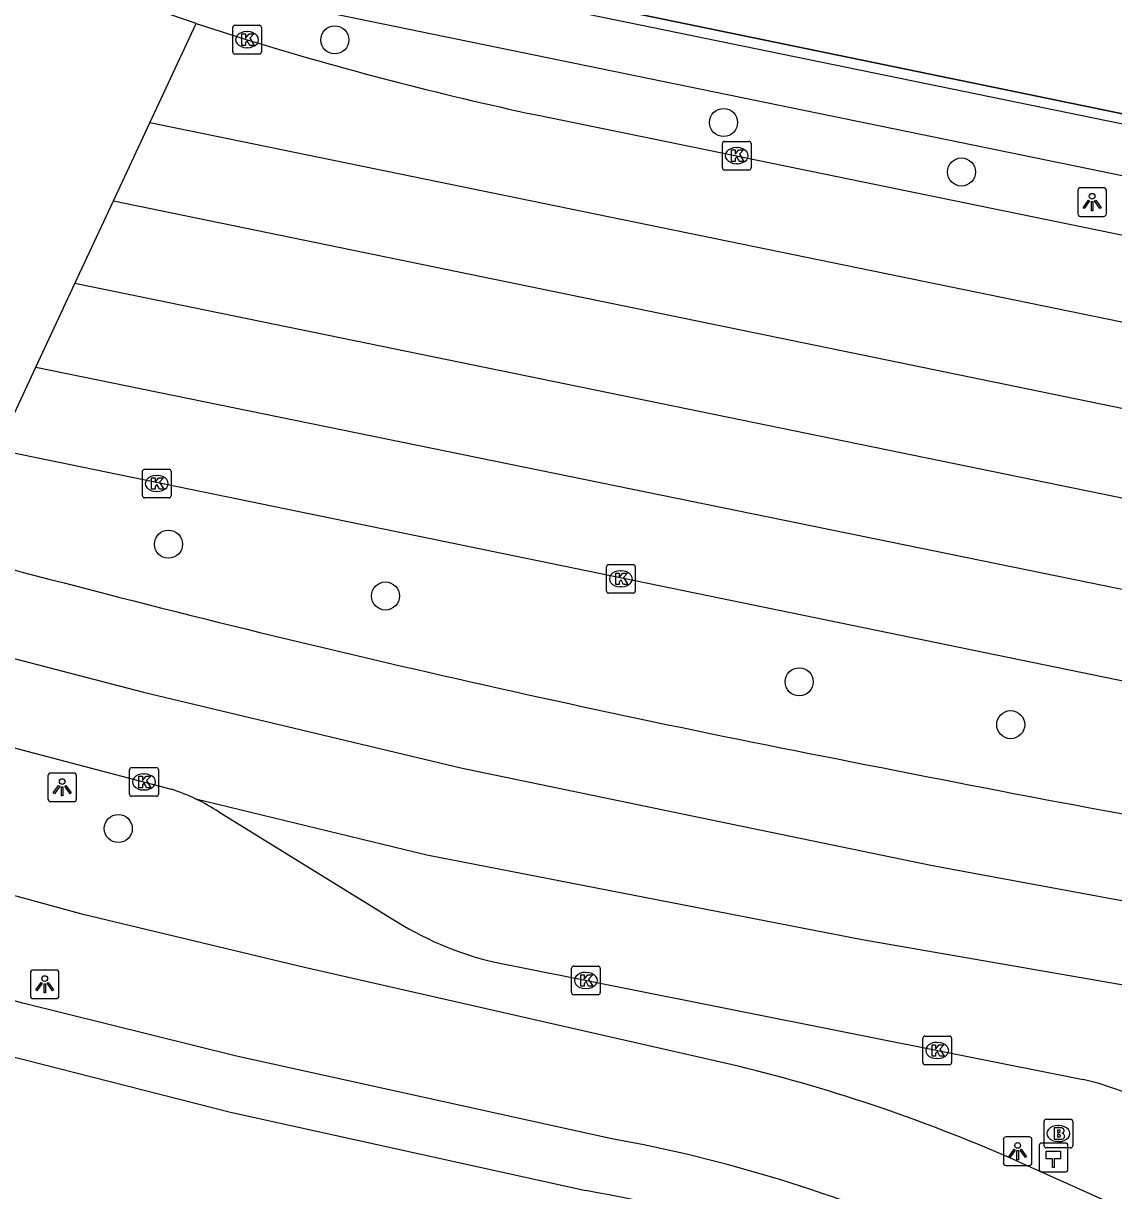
# Model space of a CAD drawing. Extents: x 157692 to 159670, y 381454 to 383289.
# Drawn here: x 157929 to 157967.02, y 382207.2 to 382247.89 of the extents above; entities that cross this region are included whole.
import ezdxf

# ---------------------------------------------------------------- set-up
doc = ezdxf.new("R2010")
doc.units = 0
for name, color, linetype in [('IMGEO_Boom', 7, 'Continuous'), ('IMGEO_Brandkraan', 7, 'Continuous'), ('IMGEO_Fietspad_gesloten', 7, 'Continuous'), ('IMGEO_Grasland_overig', 7, 'Continuous'), ('IMGEO_Hectometerpaal', 7, 'Continuous'), ('IMGEO_Hek', 7, 'Continuous'), ('IMGEO_Kolk', 7, 'Continuous'), ('IMGEO_Lichtpunt', 7, 'Continuous'), ('IMGEO_Rijbaan_regionaal_gesloten', 7, 'Continuous'), ('IMGEO_Voetpad_open', 7, 'Continuous')]:
    doc.layers.add(name, color=color, linetype=linetype)

msp = doc.modelspace()

# ---------------------------------------------------------------- linework, layer by layer
at = {"layer": 'IMGEO_Boom'}
for centre in [(157939.861, 382247.311), (157953.417, 382244.431), (157961.712, 382242.706), (157934.06, 382229.731), (157941.628, 382227.926), (157956.053, 382224.935), (157963.429, 382223.44), (157932.311, 382219.819)]:
    msp.add_circle(centre, 0.489, dxfattribs=at)
at = {"layer": 'IMGEO_Brandkraan'}
for p, q in [((157964.666, 382209.687), (157965.518, 382209.687)), ((157964.591, 382208.761), (157964.591, 382209.613)), ((157965.079, 382209.467), (157965.104, 382209.467)), ((157965.592, 382209.613), (157965.592, 382208.761)), ((157965.102, 382208.907), (157965.077, 382208.907)), ((157965.518, 382208.687), (157964.666, 382208.687))]:
    msp.add_line(p, q, dxfattribs=at)
for points in [[(157964.666, 382209.687), (157965.518, 382209.687)], [(157964.591, 382208.761), (157964.591, 382209.613)], [(157964.939, 382209.387), (157964.939, 382208.987), (157965.152, 382208.987)], [(157965.17, 382209.387), (157964.939, 382209.387)], [(157965.118, 382209.306), (157965.064, 382209.306), (157965.064, 382209.23)], [(157965.592, 382209.613), (157965.592, 382208.761)], [(157965.064, 382209.23), (157965.117, 382209.23)], [(157965.126, 382209.154), (157965.064, 382209.154), (157965.064, 382209.073)], [(157965.064, 382209.073), (157965.126, 382209.073)], [(157965.518, 382208.687), (157964.666, 382208.687)]]:
    msp.add_lwpolyline(points, dxfattribs=at)
for centre, radius, start, end in [((157964.668, 382209.611), 0.0765, 91.552, 178.448), ((157964.668, 382209.611), 0.0765, 91.552, 178.448), ((157965.516, 382209.611), 0.0765, 1.552, 88.448), ((157965.516, 382209.611), 0.0765, 1.552, 88.448), ((157965.119, 382209.268), 0.0379, 267.8285, 90.9355), ((157965.174, 382209.242), 0.145, 59.4692, 91.5367), ((157965.199, 382209.289), 0.0922, 285.5137, 58.1501), ((157965.127, 382209.113), 0.0404, 269.8759, 90.5077), ((157965.158, 382209.238), 0.251, 268.6676, 293.5347), ((157965.204, 382209.097), 0.105, 301.3115, 78.989), ((157964.668, 382208.763), 0.0765, 181.552, 268.448), ((157964.668, 382208.763), 0.0765, 181.552, 268.448), ((157965.516, 382208.763), 0.0765, 271.552, 358.448), ((157965.516, 382208.763), 0.0765, 271.552, 358.448)]:
    msp.add_arc(centre, radius, start, end, dxfattribs=at)
for centre, major_axis, ratio, start_param, end_param in [((157965.078, 382209.187), (-0.387, 0.002), 0.722429, 4.712389, 7.853982), ((157965.103, 382209.187), (-0.39, 0.002), 0.717154, 1.570796, 4.712389)]:
    msp.add_ellipse(centre, major_axis=major_axis, ratio=ratio, start_param=start_param, end_param=end_param, dxfattribs=at)
at = {"layer": 'IMGEO_Fietspad_gesloten'}
for points in [[(157953.925, 382211.538), (157938.808, 382214.974), (157931.089, 382216.819), (157922.018, 382219.304)], [(157949.521, 382209.006), (157936.43, 382211.884), (157928.985, 382213.737), (157926.44, 382214.431), (157924.755, 382214.913), (157920.934, 382216.069), (157919.967, 382216.385), (157919.595, 382216.493)], [(157972.315, 382204.553), (157967.403, 382206.545), (157963.805, 382208.157)]]:
    msp.add_lwpolyline(points, dxfattribs=at)
for centre, radius, start, end in [((157940.234, 382155.404), 57.78, 65.92413, 76.29331), ((157940.598, 382159.568), 50.237, 65.9227, 79.7689)]:
    msp.add_arc(centre, radius, start, end, dxfattribs=at)
at = {"layer": 'IMGEO_Grasland_overig'}
msp.add_lwpolyline([(157893.686, 382278.441), (157908.345, 382268.167), (157916.848, 382263.754), (157928.758, 382257.878), (157939.464, 382250.486), (158076.245, 382222.292), (158077.524, 382222.097), (158103.667, 382210.061)], dxfattribs=at)
at = {"layer": 'IMGEO_Hectometerpaal'}
for p, q in [((157964.424, 382208.773), (157964.424, 382207.932)), ((157964.424, 382208.773), (157964.424, 382207.932)), ((157965.34, 382208.857), (157964.499, 382208.857)), ((157965.34, 382208.857), (157964.499, 382208.857)), ((157965.424, 382207.941), (157965.424, 382208.782)), ((157965.424, 382207.941), (157965.424, 382208.782)), ((157964.508, 382207.857), (157965.349, 382207.857)), ((157964.508, 382207.857), (157965.349, 382207.857))]:
    msp.add_line(p, q, dxfattribs=at)
msp.add_lwpolyline([(157964.949, 382208.001), (157964.889, 382208.001), (157964.889, 382208.306), (157964.669, 382208.306), (157964.669, 382208.575), (157965.169, 382208.575), (157965.169, 382208.306), (157964.949, 382208.306), (157964.949, 382208.001)], dxfattribs=at)
for centre, start, end in [((157964.502, 382208.779), 92.4484, 184.2845), ((157964.502, 382208.779), 92.4484, 184.2845), ((157965.346, 382208.779), 2.4484, 94.2845), ((157965.346, 382208.779), 2.4484, 94.2845), ((157964.502, 382207.935), 182.4484, 274.2845), ((157964.502, 382207.935), 182.4484, 274.2845), ((157965.346, 382207.935), 272.4484, 4.2845), ((157965.346, 382207.935), 272.4484, 4.2845)]:
    msp.add_arc(centre, 0.0779, start, end, dxfattribs=at)
at = {"layer": 'IMGEO_Hek'}
msp.add_lwpolyline([(158076.245, 382222.292), (157939.464, 382250.486), (157928.758, 382257.878), (157916.848, 382263.754)], dxfattribs=at)
at = {"layer": 'IMGEO_Kolk'}
for p, q in [((157936.303, 382246.892), (157936.303, 382247.744)), ((157936.378, 382247.818), (157937.23, 382247.818)), ((157936.791, 382247.598), (157936.816, 382247.598)), ((157937.304, 382247.744), (157937.304, 382246.892)), ((157937.23, 382246.818), (157936.378, 382246.818)), ((157936.814, 382247.038), (157936.789, 382247.038)), ((157953.375, 382242.848), (157953.375, 382243.7)), ((157953.45, 382243.774), (157954.302, 382243.774)), ((157953.863, 382243.554), (157953.888, 382243.554)), ((157954.376, 382243.7), (157954.376, 382242.848)), ((157954.302, 382242.774), (157953.45, 382242.774)), ((157953.886, 382242.994), (157953.861, 382242.994)), ((157933.153, 382231.42), (157933.153, 382232.272)), ((157933.228, 382232.346), (157934.08, 382232.346)), ((157933.641, 382232.126), (157933.666, 382232.126)), ((157934.154, 382232.272), (157934.154, 382231.42)), ((157934.08, 382231.346), (157933.228, 382231.346)), ((157933.664, 382231.566), (157933.639, 382231.566)), ((157949.334, 382228.096), (157949.334, 382228.948)), ((157949.409, 382229.022), (157950.261, 382229.022)), ((157950.335, 382228.948), (157950.335, 382228.096)), ((157949.822, 382228.802), (157949.847, 382228.802)), ((157950.261, 382228.022), (157949.409, 382228.022)), ((157949.845, 382228.242), (157949.82, 382228.242)), ((157932.782, 382221.944), (157933.634, 382221.944)), ((157932.707, 382221.018), (157932.707, 382221.87)), ((157933.195, 382221.724), (157933.22, 382221.724)), ((157933.708, 382221.87), (157933.708, 382221.018)), ((157933.218, 382221.164), (157933.193, 382221.164)), ((157933.634, 382220.944), (157932.782, 382220.944)), ((157948.19, 382215.026), (157949.042, 382215.026)), ((157948.115, 382214.1), (157948.115, 382214.952)), ((157948.603, 382214.806), (157948.628, 382214.806)), ((157949.116, 382214.952), (157949.116, 382214.1)), ((157948.626, 382214.246), (157948.601, 382214.246)), ((157949.042, 382214.026), (157948.19, 382214.026)), ((157960.439, 382212.586), (157961.291, 382212.586)), ((157960.364, 382211.66), (157960.364, 382212.512)), ((157960.852, 382212.366), (157960.877, 382212.366)), ((157961.365, 382212.512), (157961.365, 382211.66)), ((157960.875, 382211.806), (157960.85, 382211.806)), ((157961.291, 382211.586), (157960.439, 382211.586))]:
    msp.add_line(p, q, dxfattribs=at)
for points in [[(157936.303, 382246.892), (157936.303, 382247.744)], [(157936.378, 382247.818), (157937.23, 382247.818)], [(157937.304, 382247.744), (157937.304, 382246.892)], [(157936.624, 382247.518), (157936.747, 382247.518), (157936.747, 382247.367), (157936.877, 382247.518), (157937.041, 382247.518), (157936.895, 382247.367), (157937.048, 382247.118), (157936.896, 382247.118), (157936.811, 382247.282), (157936.747, 382247.215), (157936.747, 382247.118), (157936.624, 382247.118), (157936.624, 382247.518)], [(157937.23, 382246.818), (157936.378, 382246.818)], [(157953.375, 382242.848), (157953.375, 382243.7)], [(157953.45, 382243.774), (157954.302, 382243.774)], [(157953.696, 382243.474), (157953.819, 382243.474), (157953.819, 382243.323), (157953.949, 382243.474), (157954.113, 382243.474), (157953.967, 382243.323), (157954.12, 382243.074), (157953.968, 382243.074), (157953.883, 382243.238), (157953.819, 382243.171), (157953.819, 382243.074), (157953.696, 382243.074), (157953.696, 382243.474)], [(157954.376, 382243.7), (157954.376, 382242.848)], [(157954.302, 382242.774), (157953.45, 382242.774)], [(157933.153, 382231.42), (157933.153, 382232.272)], [(157933.228, 382232.346), (157934.08, 382232.346)], [(157934.154, 382232.272), (157934.154, 382231.42)], [(157933.474, 382232.046), (157933.597, 382232.046), (157933.597, 382231.895), (157933.727, 382232.046), (157933.891, 382232.046), (157933.745, 382231.895), (157933.898, 382231.646), (157933.746, 382231.646), (157933.661, 382231.81), (157933.597, 382231.743), (157933.597, 382231.646), (157933.474, 382231.646), (157933.474, 382232.046)], [(157934.08, 382231.346), (157933.228, 382231.346)], [(157949.334, 382228.096), (157949.334, 382228.948)], [(157949.409, 382229.022), (157950.261, 382229.022)], [(157950.335, 382228.948), (157950.335, 382228.096)], [(157949.655, 382228.722), (157949.778, 382228.722), (157949.778, 382228.571), (157949.908, 382228.722), (157950.072, 382228.722), (157949.926, 382228.571), (157950.079, 382228.322), (157949.927, 382228.322), (157949.842, 382228.486), (157949.778, 382228.419), (157949.778, 382228.322), (157949.655, 382228.322), (157949.655, 382228.722)], [(157950.261, 382228.022), (157949.409, 382228.022)], [(157932.782, 382221.944), (157933.634, 382221.944)], [(157932.707, 382221.018), (157932.707, 382221.87)], [(157933.028, 382221.644), (157933.151, 382221.644), (157933.151, 382221.493), (157933.281, 382221.644), (157933.445, 382221.644), (157933.299, 382221.493), (157933.452, 382221.244), (157933.3, 382221.244), (157933.215, 382221.408), (157933.151, 382221.341), (157933.151, 382221.244), (157933.028, 382221.244), (157933.028, 382221.644)], [(157933.708, 382221.87), (157933.708, 382221.018)], [(157933.634, 382220.944), (157932.782, 382220.944)], [(157948.19, 382215.026), (157949.042, 382215.026)], [(157948.115, 382214.1), (157948.115, 382214.952)], [(157948.436, 382214.726), (157948.559, 382214.726), (157948.559, 382214.575), (157948.689, 382214.726), (157948.853, 382214.726), (157948.707, 382214.575), (157948.86, 382214.326), (157948.708, 382214.326), (157948.623, 382214.49), (157948.559, 382214.423), (157948.559, 382214.326), (157948.436, 382214.326), (157948.436, 382214.726)], [(157949.116, 382214.952), (157949.116, 382214.1)], [(157949.042, 382214.026), (157948.19, 382214.026)], [(157960.439, 382212.586), (157961.291, 382212.586)], [(157960.364, 382211.66), (157960.364, 382212.512)], [(157960.685, 382212.286), (157960.808, 382212.286), (157960.808, 382212.135), (157960.938, 382212.286), (157961.102, 382212.286), (157960.956, 382212.135), (157961.109, 382211.886), (157960.957, 382211.886), (157960.872, 382212.05), (157960.808, 382211.983), (157960.808, 382211.886), (157960.685, 382211.886), (157960.685, 382212.286)], [(157961.365, 382212.512), (157961.365, 382211.66)], [(157961.291, 382211.586), (157960.439, 382211.586)]]:
    msp.add_lwpolyline(points, dxfattribs=at)
for centre, start, end in [((157936.38, 382247.742), 91.552, 178.448), ((157936.38, 382247.742), 91.552, 178.448), ((157937.228, 382247.742), 1.552, 88.448), ((157937.228, 382247.742), 1.552, 88.448), ((157936.38, 382246.894), 181.552, 268.448), ((157936.38, 382246.894), 181.552, 268.448), ((157937.228, 382246.894), 271.552, 358.448), ((157937.228, 382246.894), 271.552, 358.448), ((157953.452, 382243.698), 91.552, 178.448), ((157953.452, 382243.698), 91.552, 178.448), ((157954.3, 382243.698), 1.552, 88.448), ((157954.3, 382243.698), 1.552, 88.448), ((157953.452, 382242.85), 181.552, 268.448), ((157953.452, 382242.85), 181.552, 268.448), ((157954.3, 382242.85), 271.552, 358.448), ((157954.3, 382242.85), 271.552, 358.448), ((157933.23, 382232.27), 91.552, 178.448), ((157933.23, 382232.27), 91.552, 178.448), ((157934.078, 382232.27), 1.552, 88.448), ((157934.078, 382232.27), 1.552, 88.448), ((157933.23, 382231.422), 181.552, 268.448), ((157933.23, 382231.422), 181.552, 268.448), ((157934.078, 382231.422), 271.552, 358.448), ((157934.078, 382231.422), 271.552, 358.448), ((157949.411, 382228.946), 91.552, 178.448), ((157949.411, 382228.946), 91.552, 178.448), ((157950.259, 382228.946), 1.552, 88.448), ((157950.259, 382228.946), 1.552, 88.448), ((157949.411, 382228.098), 181.552, 268.448), ((157949.411, 382228.098), 181.552, 268.448), ((157950.259, 382228.098), 271.552, 358.448), ((157950.259, 382228.098), 271.552, 358.448), ((157932.784, 382221.868), 91.552, 178.448), ((157932.784, 382221.868), 91.552, 178.448), ((157933.632, 382221.868), 1.552, 88.448), ((157933.632, 382221.868), 1.552, 88.448), ((157932.784, 382221.02), 181.552, 268.448), ((157932.784, 382221.02), 181.552, 268.448), ((157933.632, 382221.02), 271.552, 358.448), ((157933.632, 382221.02), 271.552, 358.448), ((157948.192, 382214.95), 91.552, 178.448), ((157948.192, 382214.95), 91.552, 178.448), ((157949.04, 382214.95), 1.552, 88.448), ((157949.04, 382214.95), 1.552, 88.448), ((157948.192, 382214.102), 181.552, 268.448), ((157948.192, 382214.102), 181.552, 268.448), ((157949.04, 382214.102), 271.552, 358.448), ((157949.04, 382214.102), 271.552, 358.448), ((157960.441, 382212.51), 91.552, 178.448), ((157960.441, 382212.51), 91.552, 178.448), ((157961.289, 382212.51), 1.552, 88.448), ((157961.289, 382212.51), 1.552, 88.448), ((157960.441, 382211.662), 181.552, 268.448), ((157960.441, 382211.662), 181.552, 268.448), ((157961.289, 382211.662), 271.552, 358.448), ((157961.289, 382211.662), 271.552, 358.448)]:
    msp.add_arc(centre, 0.0765, start, end, dxfattribs=at)
for centre, major_axis, ratio, start_param, end_param in [((157936.79, 382247.318), (-0.387, 0.002), 0.722429, 4.712389, 7.853982), ((157936.815, 382247.318), (-0.39, 0.002), 0.717154, 1.570796, 4.712389), ((157953.862, 382243.274), (-0.387, 0.002), 0.722429, 4.712389, 7.853982), ((157953.887, 382243.274), (-0.39, 0.002), 0.717154, 1.570796, 4.712389), ((157933.64, 382231.846), (-0.387, 0.002), 0.722429, 4.712389, 7.853982), ((157933.665, 382231.846), (-0.39, 0.002), 0.717154, 1.570796, 4.712389), ((157949.821, 382228.522), (-0.387, 0.002), 0.722429, 4.712389, 7.853982), ((157949.846, 382228.522), (-0.39, 0.002), 0.717154, 1.570796, 4.712389), ((157933.194, 382221.444), (-0.387, 0.002), 0.722429, 4.712389, 7.853982), ((157933.219, 382221.444), (-0.39, 0.002), 0.717154, 1.570796, 4.712389), ((157948.602, 382214.526), (-0.387, 0.002), 0.722429, 4.712389, 7.853982), ((157948.627, 382214.526), (-0.39, 0.002), 0.717154, 1.570796, 4.712389), ((157960.851, 382212.086), (-0.387, 0.002), 0.722429, 4.712389, 7.853982), ((157960.876, 382212.086), (-0.39, 0.002), 0.717154, 1.570796, 4.712389)]:
    msp.add_ellipse(centre, major_axis=major_axis, ratio=ratio, start_param=start_param, end_param=end_param, dxfattribs=at)
at = {"layer": 'IMGEO_Lichtpunt'}
for p, q in [((157965.769, 382242.061), (157965.769, 382241.254)), ((157965.769, 382242.061), (157965.769, 382241.254)), ((157966.671, 382242.156), (157965.863, 382242.156)), ((157966.671, 382242.156), (157965.863, 382242.156)), ((157966.765, 382241.254), (157966.765, 382242.061)), ((157966.765, 382241.254), (157966.765, 382242.061)), ((157965.863, 382241.16), (157966.671, 382241.16)), ((157965.863, 382241.16), (157966.671, 382241.16)), ((157929.857, 382221.661), (157929.857, 382220.854)), ((157929.857, 382221.661), (157929.857, 382220.854)), ((157930.759, 382221.756), (157929.951, 382221.756)), ((157930.759, 382221.756), (157929.951, 382221.756)), ((157930.853, 382220.854), (157930.853, 382221.661)), ((157930.853, 382220.854), (157930.853, 382221.661)), ((157929.951, 382220.76), (157930.759, 382220.76)), ((157929.951, 382220.76), (157930.759, 382220.76)), ((157929.247, 382214.794), (157929.247, 382213.987)), ((157929.247, 382214.794), (157929.247, 382213.987)), ((157930.149, 382214.889), (157929.341, 382214.889)), ((157930.149, 382214.889), (157929.341, 382214.889)), ((157930.243, 382213.987), (157930.243, 382214.794)), ((157930.243, 382213.987), (157930.243, 382214.794)), ((157929.341, 382213.893), (157930.149, 382213.893)), ((157929.341, 382213.893), (157930.149, 382213.893)), ((157963.172, 382208.976), (157963.172, 382208.169)), ((157963.172, 382208.976), (157963.172, 382208.169)), ((157964.074, 382209.071), (157963.266, 382209.071)), ((157964.074, 382209.071), (157963.266, 382209.071)), ((157964.168, 382208.169), (157964.168, 382208.976)), ((157964.168, 382208.169), (157964.168, 382208.976)), ((157963.266, 382208.075), (157964.074, 382208.075)), ((157963.266, 382208.075), (157964.074, 382208.075))]:
    msp.add_line(p, q, dxfattribs=at)
for points in [[(157966.143, 382241.725), (157966.182, 382241.697), (157965.994, 382241.435), (157965.956, 382241.462), (157966.143, 382241.725)], [(157966.245, 382241.677), (157966.292, 382241.677), (157966.292, 382241.355), (157966.245, 382241.355), (157966.245, 382241.677)], [(157966.355, 382241.697), (157966.393, 382241.724), (157966.58, 382241.462), (157966.541, 382241.434), (157966.355, 382241.697)], [(157930.231, 382221.325), (157930.27, 382221.297), (157930.082, 382221.035), (157930.044, 382221.062), (157930.231, 382221.325)], [(157930.333, 382221.277), (157930.38, 382221.277), (157930.38, 382220.955), (157930.333, 382220.955), (157930.333, 382221.277)], [(157930.443, 382221.297), (157930.481, 382221.324), (157930.668, 382221.062), (157930.629, 382221.034), (157930.443, 382221.297)], [(157929.621, 382214.458), (157929.66, 382214.43), (157929.472, 382214.168), (157929.434, 382214.195), (157929.621, 382214.458)], [(157929.723, 382214.41), (157929.77, 382214.41), (157929.77, 382214.088), (157929.723, 382214.088), (157929.723, 382214.41)], [(157929.833, 382214.43), (157929.871, 382214.457), (157930.058, 382214.195), (157930.019, 382214.167), (157929.833, 382214.43)], [(157963.546, 382208.64), (157963.585, 382208.612), (157963.397, 382208.35), (157963.359, 382208.377), (157963.546, 382208.64)], [(157963.648, 382208.592), (157963.695, 382208.592), (157963.695, 382208.27), (157963.648, 382208.27), (157963.648, 382208.592)], [(157963.758, 382208.612), (157963.796, 382208.639), (157963.983, 382208.377), (157963.944, 382208.349), (157963.758, 382208.612)]]:
    msp.add_lwpolyline(points, dxfattribs=at)
for centre in [(157966.268, 382241.859), (157930.356, 382221.459), (157929.746, 382214.592), (157963.671, 382208.774)]:
    msp.add_circle(centre, 0.0994, dxfattribs=at)
for centre, start, end in [((157965.863, 382242.061), 90, 180), ((157965.863, 382242.061), 90, 180), ((157966.671, 382242.061), 0, 90), ((157966.671, 382242.061), 0, 90), ((157965.863, 382241.254), 180, 270), ((157965.863, 382241.254), 180, 270), ((157966.671, 382241.254), 270, 0), ((157966.671, 382241.254), 270, 360), ((157929.951, 382221.661), 90, 180), ((157929.951, 382221.661), 90, 180), ((157930.759, 382221.661), 0, 90), ((157930.759, 382221.661), 0, 90), ((157929.951, 382220.854), 180, 270), ((157929.951, 382220.854), 180, 270), ((157930.759, 382220.854), 270, 0), ((157930.759, 382220.854), 270, 360), ((157929.341, 382214.794), 90, 180), ((157929.341, 382214.794), 90, 180), ((157930.149, 382214.794), 0, 90), ((157930.149, 382214.794), 0, 90), ((157929.341, 382213.987), 180, 270), ((157929.341, 382213.987), 180, 270), ((157930.149, 382213.987), 270, 0), ((157930.149, 382213.987), 270, 360), ((157963.266, 382208.976), 90, 180), ((157963.266, 382208.976), 90, 180), ((157964.074, 382208.976), 0, 90), ((157964.074, 382208.976), 0, 90), ((157963.266, 382208.169), 180, 270), ((157963.266, 382208.169), 180, 270), ((157964.074, 382208.169), 270, 0), ((157964.074, 382208.169), 270, 360)]:
    msp.add_arc(centre, 0.0946, start, end, dxfattribs=at)
at = {"layer": 'IMGEO_Rijbaan_regionaal_gesloten'}
for points in [[(157935.025, 382247.887), (157931.056, 382249.256)], [(157933.406, 382244.416), (157935.025, 382247.887)], [(157935.025, 382247.887), (157936.804, 382247.318)], [(157946.89, 382244.694), (158071.725, 382219.098)], [(157932.141, 382241.702), (157933.406, 382244.416)], [(158086.264, 382213.087), (157933.406, 382244.416)], [(157930.794, 382238.814), (157932.141, 382241.702)], [(157932.141, 382241.702), (158099.184, 382207.368)], [(157929.435, 382235.902), (157930.794, 382238.814)], [(158343.515, 382152.527), (158327.525, 382155.488), (158318.888, 382157.281), (158300.095, 382161.181), (158268.722, 382167.572), (158256.931, 382169.996), (158249.098, 382171.701), (158237.46, 382174.557), (158225.893, 382177.689), (158214.463, 382180.529), (158188.034, 382186.098), (157930.794, 382238.814)], [(157928.091, 382233.019), (157929.435, 382235.902)], [(157929.435, 382235.902), (158010.817, 382219.277)], [(158008.786, 382219.466), (158005.318, 382219.673), (158000.291, 382219.697), (157992.3, 382220.036), (157990.292, 382220.285), (157988.102, 382220.697), (157928.091, 382233.019)], [(157925.243, 382226.645), (157933.19, 382224.57), (157944.252, 382221.934), (157952.268, 382220.278), (157960.705, 382218.534), (157972.663, 382216.316), (157984.656, 382214.298), (157988.349, 382213.708), (157992.778, 382213.101), (157996.273, 382212.623), (158008.566, 382210.941), (158012.613, 382210.388), (158016.646, 382209.742), (158020.135, 382209.234), (158024.234, 382208.503), (158031.467, 382207.214), (158206.473, 382171.3), (158336.056, 382144.815)], [(157923.952, 382223.88), (157934.161, 382221.193)], [(157987.907, 382210.788), (157958.25, 382215.936), (157943.073, 382218.891), (157935.016, 382220.849)], [(157935.82, 382220.398), (157941.803, 382216.713)], [(157945.442, 382215.158), (157965.955, 382211.072)]]:
    msp.add_lwpolyline(points, dxfattribs=at)
for centre, radius, start, end in [((157971.379, 382359.519), 117.408, 252.87328, 257.96084), ((158041.526, 382654.614), 440.477, 254.8669, 259.05393), ((158092.755, 382896.846), 688.044, 258.695808, 261.510563), ((157931.957, 382214.479), 7.066, 64.3441, 71.8222), ((157931.794, 382214.163), 7.422, 57.1494, 64.2705), ((157948.054, 382226.305), 11.449, 236.9103, 256.8142), ((157963.795, 382201.609), 9.707, 50.0782, 77.1415)]:
    msp.add_arc(centre, radius, start, end, dxfattribs=at)
at = {"layer": 'IMGEO_Voetpad_open'}
for points in [[(157933.182, 382254.34), (157939.571, 382250.089), (158076.975, 382221.903), (158102.013, 382210.4), (158103.667, 382210.061)], [(158193.233, 382189.844), (158101.447, 382208.648), (158076.404, 382220.194), (157938.825, 382248.42), (157937.518, 382249.285)], [(157924.075, 382213.043), (157924.759, 382212.849), (157936.229, 382209.939), (157948.619, 382207.198)]]:
    msp.add_lwpolyline(points, dxfattribs=at)
msp.add_arc((157939.544, 382156.063), 51.934, 65.3862, 79.9369, dxfattribs=at)

doc.saveas('drawing.dxf')
